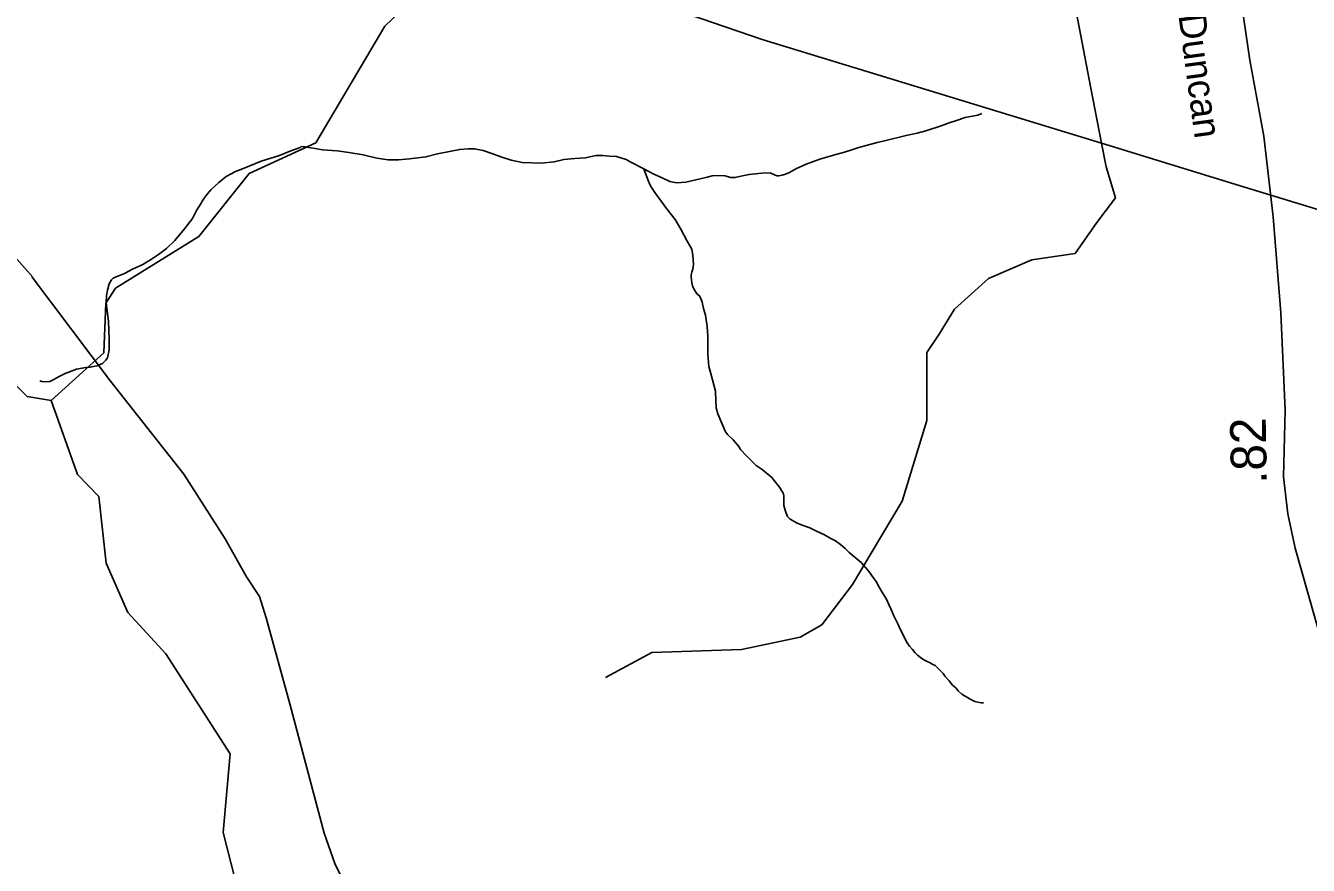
# Model space of a CAD drawing. Extents: x 2001466 to 2224147, y 644118 to 847247.
# Drawn here: x 2034669 to 2039151, y 666438 to 669371 of the extents above; entities that cross this region are included whole.
import ezdxf

# ---------------------------------------------------------------- set-up
doc = ezdxf.new("R2010")
doc.units = 0
for name, color, linetype in [('Exist Hydrographic Creek Single Shore', 7, 'Continuous'), ('Exist Hydrographic Misc Water Feature', 7, 'Continuous'), ('Exist Railroad Mainline', 7, 'Continuous'), ('Exist Road Non-System Type 51', 7, 'Continuous'), ('Exist Road Secondary Mileage Hundredths English Label', 7, 'Continuous'), ('Exist Road Secondary Type 51 Attributed', 7, 'Continuous'), ('Exist Road Secondary Type 51 Label', 7, 'Continuous'), ('Exist Utilities Electrical Transmission Line', 7, 'Continuous')]:
    doc.layers.add(name, color=color, linetype=linetype)

msp = doc.modelspace()

# ---------------------------------------------------------------- linework, layer by layer
at = {"layer": 'Exist Hydrographic Creek Single Shore'}
for points in [[(2034758.5, 668061.1), (2034941.6, 668228), (2034949.6, 668401.7), (2034982.6, 668453.5), (2035274.6, 668634.6), (2035449.5, 668854.2), (2035682.4, 668961), (2035923.6, 669369.5), (2036098.5, 669536.5), (2036129.8, 669704.3)], [(2034758.5, 668061.1), (2034674.4, 668075.9), (2034591.6, 668159.6), (2034482.5, 668368.5), (2034391.4, 668452.4), (2034232.5, 668458.9), (2034116.5, 668375.9), (2034049.6, 668285.4), (2033991.6, 668250.5), (2033799.4, 668277.4), (2033716.6, 668236.4), (2033424.6, 668301.4), (2033074.6, 668324.9), (2032391.6, 668443.7), (2032166.6, 668858.5), (2032099.6, 668925.5), (2031908.5, 668899.8), (2031749.5, 669034.2), (2031574.6, 669116.6), (2031566.6, 669175.8), (2031457.2, 669278.5)]]:
    msp.add_lwpolyline(points, dxfattribs=at)
at = {"layer": 'Exist Hydrographic Misc Water Feature'}
for points in [[(2037241.3, 668855.4), (2037270.4, 668856.3), (2037288.4, 668848.3), (2037294.4, 668846.3), (2037300.3, 668846.3), (2037312.4, 668848.3), (2037324.3, 668852.3), (2037338.4, 668858.4), (2037360.4, 668870.4), (2037396.3, 668886.5), (2037444.3, 668904.6), (2037464.3, 668910.6), (2037500.2, 668920.7), (2037530.2, 668928.7), (2037556.2, 668936.7), (2037580.2, 668944.8), (2037644.2, 668962.9), (2037670.2, 668968.9), (2037746.1, 668987.1), (2037784, 668995.1), (2037814, 669003.2), (2037868.1, 669021.3), (2037896, 669031.4), (2037921.8, 669039.4), (2037952, 669049.5), (2037995.8, 669057.6), (2038009.8, 669063.6)], [(2035632.2, 668948.8), (2035627.9, 668945.7), (2035595.7, 668934), (2035555.9, 668917.6), (2035492, 668897.5), (2035432.1, 668873.3), (2035401.9, 668861.6), (2035369.9, 668843.4), (2035344.1, 668823.5), (2035316, 668797), (2035298.2, 668776.9), (2035286.1, 668757.4), (2035282.2, 668750.9), (2035266.2, 668725), (2035252.2, 668697.3), (2035224.4, 668661), (2035189.7, 668620.7), (2035160.6, 668592.6), (2035132.7, 668571), (2035108.5, 668555.1), (2035078.6, 668536.8), (2035042.5, 668520.3), (2035013.8, 668505.3), (2034984.7, 668492.9), (2034974.6, 668488.9), (2034968.9, 668482.5), (2034960.9, 668468.7), (2034954.7, 668446.7), (2034951.8, 668427.9), (2034950.8, 668402.5), (2034958.8, 668338.4), (2034961.1, 668274.3), (2034961.1, 668239), (2034955.3, 668210.5), (2034949.2, 668202.4), (2034937.3, 668190.3), (2034919.2, 668182.5), (2034899.4, 668178.8), (2034893.8, 668178.2)], [(2035632.2, 668948.8), (2035645.7, 668947.7), (2035665.8, 668944), (2035680, 668942.2), (2035705.8, 668937.5), (2035757.9, 668934), (2035797.7, 668928.3), (2035847.7, 668919.8), (2035895.7, 668908.2), (2035935.7, 668902.5), (2035972, 668902.6), (2036009.7, 668905.9), (2036039.6, 668908.6), (2036067.7, 668912.1), (2036107.7, 668922.8), (2036155.7, 668932.5), (2036185.6, 668938.4), (2036215.6, 668940.3), (2036237.7, 668940.7), (2036267.7, 668935.1), (2036297.8, 668924.7), (2036329.6, 668912.6), (2036365.7, 668901.1), (2036403.8, 668893), (2036469.8, 668890.8), (2036515.8, 668894.8), (2036549.8, 668903.1), (2036587.5, 668907.3), (2036625.5, 668909), (2036661.6, 668917.3), (2036685.6, 668917.6), (2036709.6, 668915.5), (2036733.5, 668913.4), (2036767.6, 668903.6), (2036783.6, 668893.5), (2036829.1, 668870.4)], [(2036829.1, 668870.4), (2036861.7, 668853.3), (2036895.7, 668837.9), (2036919.7, 668825.9), (2036943.7, 668822.1), (2036975.7, 668824), (2037025.7, 668836.1), (2037050.3, 668842.1), (2037067.6, 668845.9), (2037089.5, 668847.9), (2037113.7, 668845.8), (2037131.5, 668840.4), (2037147.5, 668840.1), (2037173.6, 668846.2), (2037197.6, 668850.6), (2037229.6, 668854.1), (2037241.3, 668855.4)], [(2036829.1, 668870.4), (2036843.9, 668829.9), (2036849.8, 668815.8), (2036855.8, 668805.9), (2036867.6, 668787.6), (2036889.8, 668757.6), (2036907.8, 668731.8), (2036938, 668693.5), (2036958.1, 668660.2), (2036980.2, 668618), (2036996.2, 668589.7), (2037000.3, 668568.4), (2037002.2, 668536.3), (2037000.3, 668519.9), (2036996.2, 668510.2), (2036994.4, 668500.4), (2036994.4, 668492.2), (2036996.2, 668474.1), (2036998.9, 668462.6), (2037002.4, 668454.3), (2037010.4, 668440.2), (2037016.3, 668431.9), (2037022.5, 668428.4), (2037028.2, 668417.7), (2037032.3, 668404.5), (2037038, 668383), (2037044.4, 668359.9), (2037050.6, 668320.5), (2037052.4, 668286), (2037052.8, 668245.8), (2037052.6, 668221.9), (2037056.7, 668180.1), (2037060.8, 668164.4), (2037068.8, 668133.9), (2037079.1, 668094.3), (2037080.9, 668060.6), (2037082.3, 668036), (2037087.1, 668014.6), (2037103.3, 667976.5), (2037113.3, 667954.1), (2037121.1, 667942.5), (2037141.2, 667924.1), (2037161.3, 667900.7), (2037167.2, 667890.7), (2037187.3, 667868.2), (2037221.4, 667834.7), (2037235.5, 667824.6), (2037242.5, 667820.3)], [(2034893.8, 668178.2), (2034879.3, 668176.7), (2034847.1, 668170.8), (2034831.3, 668164.6), (2034807.5, 668156), (2034783.3, 668144.2), (2034767.3, 668134.7), (2034753.6, 668128.4), (2034737.4, 668126.3), (2034725.5, 668128.1), (2034718.9, 668130)], [(2037245.6, 664946.2), (2037092.4, 665027.9), (2036884.5, 665061.8), (2036342.5, 665496), (2036284.5, 665605.4), (2036234.4, 666046.1), (2036184.4, 666096.4), (2035475.5, 666327.3), (2035400.5, 666387.8), (2035358.5, 666552.7), (2035383.5, 666827.8), (2035158.5, 667176.9), (2035025.5, 667320.7), (2034950.4, 667492.8), (2034924.6, 667726.3), (2034849.5, 667803.3), (2034758.5, 668061.1)], [(2037242.5, 667820.3), (2037276.3, 667792.5), (2037284.3, 667782.5), (2037298.3, 667764.5), (2037306.3, 667754.5), (2037310.4, 667746.5), (2037316.3, 667738.5), (2037318.3, 667728.5), (2037318.6, 667718.5), (2037318.6, 667704.5), (2037318.6, 667694.5), (2037322.5, 667678.5), (2037326.6, 667668.5), (2037330.7, 667656.6), (2037340.7, 667646.6), (2037350.5, 667640.6), (2037362.6, 667634.6), (2037382.5, 667626.6), (2037408.6, 667616.7), (2037432.6, 667604.8), (2037460.7, 667592.8), (2037480.5, 667580.8), (2037498.8, 667570.9), (2037516.6, 667558.9), (2037532.6, 667545), (2037546.8, 667531), (2037560.7, 667519), (2037574.7, 667507), (2037588.8, 667495.1), (2037604.8, 667477.1), (2037616.9, 667463.1), (2037630.8, 667443.1), (2037640.9, 667429.2), (2037650.9, 667409.2), (2037663, 667389.2), (2037677, 667367.3), (2037685.2, 667349.3), (2037693.2, 667331.3), (2037703, 667309.4), (2037709.2, 667295.4), (2037717.2, 667279.3), (2037725.2, 667263.3), (2037733.2, 667247.4), (2037743.2, 667225.4), (2037749.2, 667215.4), (2037757.4, 667203.4), (2037767.4, 667191.4), (2037775.4, 667181.4), (2037785.3, 667171.5), (2037795.3, 667163.5), (2037807.4, 667155.5), (2037819.3, 667149.5), (2037829.3, 667145.6), (2037839.4, 667139.6), (2037847.4, 667135.6), (2037855.4, 667127.7), (2037875.5, 667107.6), (2037881.4, 667097.6), (2037895.4, 667081.7), (2037907.5, 667067.7), (2037919.6, 667057.8), (2037927.6, 667047.8), (2037939.7, 667035.8), (2037949.5, 667029.9), (2037959.5, 667023.8), (2037969.6, 667017.8), (2037985.6, 667009.9), (2037995.6, 667007.9), (2038007.5, 667005.9), (2038015.5, 667006)]]:
    msp.add_lwpolyline(points, dxfattribs=at)
at = {"layer": 'Exist Railroad Mainline'}
msp.add_lwpolyline([(2035793.7, 666353.5), (2035749, 666444), (2035712.1, 666550.4), (2035591.7, 667001.8), (2035509.2, 667302.7), (2035486.1, 667377), (2035440.9, 667445.5), (2035366.6, 667578.4), (2035221.4, 667804.2), (2034965.2, 668129.2), (2034691.6, 668492.6), (2034693.6, 668492.6), (2034519.9, 668686.5)], dxfattribs=at)
at = {"layer": 'Exist Road Non-System Type 51'}
for points in [[(2038881.6, 670217), (2038757.4, 670238.6), (2038660.2, 670217), (2038454.9, 670022.5), (2038400.9, 669936), (2038336.1, 669698.3), (2038336.1, 669439), (2038390.1, 669158.1), (2038428.2, 668960.1)], [(2038428.2, 668960.1), (2038444.1, 668877.2), (2038476.6, 668769.1), (2038411.7, 668682.7), (2038336.1, 668574.6), (2038184.9, 668553), (2038033.7, 668488.2), (2037914.9, 668380.1), (2037860.9, 668293.7), (2037817.7, 668228.9), (2037817.7, 667991.2), (2037731.3, 667710.2), (2037558.5, 667418.5), (2037450.5, 667278.1), (2037374.9, 667234.8), (2037169.7, 667191.6), (2036856.5, 667180.8), (2036694.5, 667094.4)]]:
    msp.add_lwpolyline(points, dxfattribs=at)
at = {"layer": 'Exist Road Secondary Type 51 Attributed'}
msp.add_lwpolyline([(2039941.9, 666139.6), (2039888.1, 666231.5), (2039829, 666337.1), (2039782.5, 666408.9), (2039719.2, 666491.3), (2039557.1, 666659.3), (2039371.4, 666881.1), (2039289.5, 666994.1), (2039248.4, 667061.7), (2039195.6, 667225.5), (2039104.8, 667545.5), (2039079.5, 667666), (2039064.7, 667794.8), (2039069.5, 668028.3), (2039054.7, 668367.4), (2039027.8, 668703.3), (2038995, 668984.3), (2038946.5, 669250.5), (2038875.7, 669736.4), (2038863.1, 669837.8), (2038867.3, 669913.8), (2038899, 670017.4), (2038968.1, 670183.9)], dxfattribs=at)
at = {"layer": 'Exist Utilities Electrical Transmission Line'}
msp.add_line((2038924.4, 668808.4), (2038428.2, 668960.1), dxfattribs=at)
for points in [[(2038428.2, 668960.1), (2037242.1, 669322.6), (2036129.8, 669704.3)], [(2049560.3, 664054.6), (2040710.9, 668262.4), (2038924.4, 668808.4)]]:
    msp.add_lwpolyline(points, dxfattribs=at)

# ---------------------------------------------------------------- texts
at = {"layer": 'Exist Road Secondary Mileage Hundredths English Label'}
msp.add_text('.82', height=125, rotation=91.0232, dxfattribs=at).set_placement((2039006.1, 667770.8))
at = {"layer": 'Exist Road Secondary Type 51 Label'}
msp.add_text('Buckhorn-Duncan', height=95, rotation=277.5735, dxfattribs=at).set_placement((2038620.6, 669981.2))

doc.saveas('drawing.dxf')
